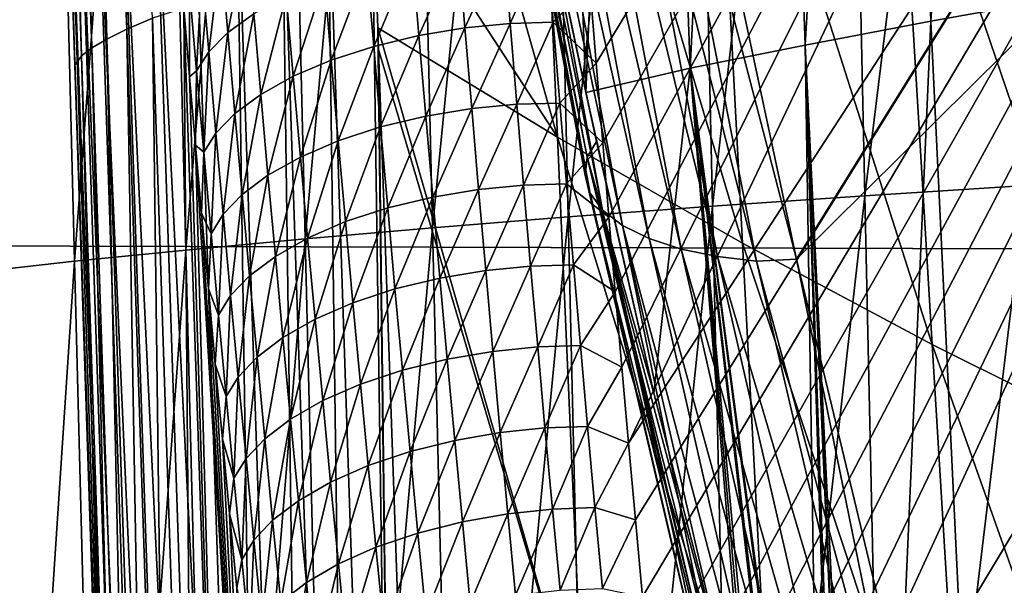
# Model space of a CAD drawing. Header units: metres. Extents: x -104 to 104, y -68 to 90.
# Tile 228 of 656: x -20.74 to -17.51, y 14.58 to 16.44. Entities that reach past the tile are written whole.
import ezdxf

# ---------------------------------------------------------------- set-up
doc = ezdxf.new("R2010")
doc.units = ezdxf.units.M
doc.layers.add('solid_FIT-BATH-153_SW0002', color=7, linetype='CONTINUOUS')

msp = doc.modelspace()

# ---------------------------------------------------------------- linework, layer by layer
at = {"layer": 'solid_FIT-BATH-153_SW0002'}
for points in [[(-15.587584, 21.682785, 7.088831), (-18.867716, 16.553782, 3.151367), (-18.847134, 16.294962, 3.02014)], [(-15.587584, 21.682785, 7.088831), (-18.847134, 16.294962, 3.02014), (-18.825932, 16.034031, 2.887499)], [(-15.587584, 21.682785, 7.088831), (-18.825932, 16.034031, 2.887499), (-18.805653, 15.789856, 2.763077)], [(-15.587584, 21.682785, 7.088831), (-18.805653, 15.789856, 2.763077), (-18.784765, 15.543886, 2.637464)], [(-15.587584, 21.682785, 7.088831), (-18.784765, 15.543886, 2.637464), (-18.763248, 15.296117, 2.510659)], [(-15.587584, 21.682785, 7.088831), (-18.763248, 15.296117, 2.510659), (-18.741085, 15.046547, 2.382661)], [(-14.775213, 21.143587, 7.088831), (-15.587584, 21.682785, 7.088831), (-18.741085, 15.046547, 2.382661)], [(-14.775213, 21.143587, 7.088831), (-18.741085, 15.046547, 2.382661), (-18.718252, 14.795174, 2.253473)], [(-14.775213, 21.143587, 7.088831), (-18.718252, 14.795174, 2.253473), (-18.694733, 14.541995, 2.123092)], [(-14.775213, 21.143587, 7.088831), (-18.694733, 14.541995, 2.123092), (-18.670506, 14.287008, 1.99152)], [(-14.775213, 21.143587, 7.088831), (-18.670506, 14.287008, 1.99152), (-18.645554, 14.030213, 1.858756)], [(-14.775213, 21.143587, 7.088831), (-18.645554, 14.030213, 1.858756), (-18.619856, 13.771606, 1.7248)], [(-14.775213, 21.143587, 7.088831), (-18.619856, 13.771606, 1.7248), (-18.593393, 13.511189, 1.589653)], [(-14.775213, 21.143587, 7.088831), (-18.593393, 13.511189, 1.589653), (-18.566147, 13.248958, 1.453314)], [(-14.775213, 21.143587, 7.088831), (-18.566147, 13.248958, 1.453314), (-18.538095, 12.984913, 1.315783)], [(-13.94421, 20.633572, 7.088831), (-14.775213, 21.143587, 7.088831), (-18.538095, 12.984913, 1.315783)], [(-17.444782, 20.894131, -7.119361), (-17.898211, 20.801992, -6.241972), (-17.746975, 16.433666, -5.790374)], [(-17.444782, 20.894131, -7.119361), (-17.746975, 16.433666, -5.790374), (-17.298746, 16.514719, -6.618311)], [(-17.898211, 20.801992, -6.241972), (-18.315536, 20.712328, -5.299208), (-18.160223, 16.354773, -4.899417)], [(-17.898211, 20.801992, -6.241972), (-18.160223, 16.354773, -4.899417), (-17.746975, 16.433666, -5.790374)], [(-18.315536, 20.712328, -5.299208), (-18.69656, 20.625654, -4.292281), (-18.538345, 16.278559, -3.946167)], [(-18.315536, 20.712328, -5.299208), (-18.538345, 16.278559, -3.946167), (-18.160223, 16.354773, -4.899417)], [(-18.69656, 20.625654, -4.292281), (-19.041025, 20.542463, -3.22253), (-18.881348, 16.199211, -2.929549)], [(-18.69656, 20.625654, -4.292281), (-18.881348, 16.199211, -2.929549), (-18.538345, 16.278559, -3.946167)], [(-13.94421, 20.633572, 7.088831), (-18.538095, 12.984913, 1.315783), (-18.509224, 12.719052, 1.177061)], [(-13.94421, 20.633572, 7.088831), (-18.509224, 12.719052, 1.177061), (-18.479507, 12.451376, 1.037146)], [(-13.095622, 20.153385, 7.088831), (-13.94421, 20.633572, 7.088831), (-18.479507, 12.451376, 1.037146)], [(-20.500444, 20.560822, 6.125966), (-20.562387, 20.538471, 7.244522), (-20.38954, 16.407185, 6.567752)], [(-20.500444, 20.560822, 6.125966), (-20.38954, 16.407185, 6.567752), (-20.305767, 16.442934, 5.310072)], [(-20.562387, 20.538471, 7.244522), (-20.611961, 20.507406, 8.399673), (-20.455162, 16.374813, 7.866744)], [(-20.562387, 20.538471, 7.244522), (-20.455162, 16.374813, 7.866744), (-20.38954, 16.407185, 6.567752)], [(-19.041025, 20.542463, -3.22253), (-18.938536, 16.468649, -2.795499), (-18.881348, 16.199211, -2.929549)], [(-20.611961, 20.507406, 8.399673), (-20.650314, 20.478767, 9.586574), (-20.504465, 16.345642, 9.20865)], [(-20.611961, 20.507406, 8.399673), (-20.504465, 16.345642, 9.20865), (-20.455162, 16.374813, 7.866744)], [(-20.650314, 20.478767, 9.586574), (-20.678596, 20.452442, 10.806273), (-20.539278, 16.319496, 10.595074)], [(-20.678596, 20.452442, 10.806273), (-20.561214, 16.288784, 12.029796), (-20.539278, 16.319496, 10.595074)], [(-20.574217, 16.680752, 12.034065), (-20.561214, 16.288784, 12.029796), (-20.678596, 20.452442, 10.806273)], [(-20.650314, 20.478767, 9.586574), (-20.539278, 16.319496, 10.595074), (-20.504465, 16.345642, 9.20865)], [(-15.547682, 20.242336, 16.078049), (-22.639008, 18.122063, 16.062637), (-22.55687, 15.699444, 16.038012)], [(-15.547682, 20.242336, 16.078049), (-22.55687, 15.699444, 16.038012), (-15.038146, 15.678449, 16.034233)], [(-13.095622, 20.153385, 7.088831), (-18.479507, 12.451376, 1.037146), (-17.423281, 11.861242, 1.037146)], [(-17.512383, 19.545477, -11.724719), (-16.953062, 19.581984, -12.250535), (-17.435785, 15.89292, -11.166572)], [(-18.043583, 19.507542, -11.16701), (-17.512383, 19.545477, -11.724719), (-17.964556, 15.859835, -10.624872)], [(-17.512383, 19.545477, -11.724719), (-17.435785, 15.89292, -11.166572), (-17.964556, 15.859835, -10.624872)], [(-18.546888, 19.468353, -10.578067), (-18.043583, 19.507542, -11.16701), (-18.465536, 15.825682, -10.052615)], [(-18.043583, 19.507542, -11.16701), (-17.964556, 15.859835, -10.624872), (-18.465536, 15.825682, -10.052615)], [(-19.022522, 19.428083, -9.958546), (-18.546888, 19.468353, -10.578067), (-18.938953, 15.790615, -9.450414)], [(-18.546888, 19.468353, -10.578067), (-18.465536, 15.825682, -10.052615), (-18.938953, 15.790615, -9.450414)], [(-19.470711, 19.386904, -9.309106), (-19.022522, 19.428083, -9.958546), (-19.385033, 15.754787, -8.81888)], [(-19.022522, 19.428083, -9.958546), (-18.938953, 15.790615, -9.450414), (-19.385033, 15.754787, -8.81888)], [(-19.891676, 19.344986, -8.630404), (-19.470711, 19.386904, -9.309106), (-19.804001, 15.718354, -8.158627)], [(-19.470711, 19.386904, -9.309106), (-19.385033, 15.754787, -8.81888), (-19.804001, 15.718354, -8.158627)], [(-18.188795, 15.6512, -1.85963), (-18.367567, 16.488413, -1.467873), (-15.876669, 19.373611, 0.975642)], [(-18.188795, 15.6512, -1.85963), (-15.876669, 19.373611, 0.975642), (-14.983425, 18.82637, 0.975642)], [(-20.285646, 19.302504, -7.923097), (-19.891676, 19.344986, -8.630404), (-20.196083, 15.681469, -7.470267)], [(-19.891676, 19.344986, -8.630404), (-19.804001, 15.718354, -8.158627), (-20.196083, 15.681469, -7.470267)], [(-20.652905, 19.25963, -7.187852), (-20.285646, 19.302504, -7.923097), (-20.561554, 15.644286, -6.754419)], [(-20.285646, 19.302504, -7.923097), (-20.196083, 15.681469, -7.470267), (-20.561554, 15.644286, -6.754419)], [(-20.994072, 19.216539, -6.425381), (-20.652905, 19.25963, -7.187852), (-20.90102, 15.606962, -6.011748)], [(-20.652905, 19.25963, -7.187852), (-20.561554, 15.644286, -6.754419), (-20.90102, 15.606962, -6.011748)], [(-17.698967, 13.613596, -2.823331), (-18.188795, 15.6512, -1.85963), (-14.983425, 18.82637, 0.975642)], [(-17.698967, 13.613596, -2.823331), (-14.983425, 18.82637, 0.975642), (-14.071342, 18.311142, 0.975642)], [(-18.974001, 16.051764, 13.041222), (-19.634663, 18.395481, 13.064738), (-19.06361, 18.048813, 13.061335)], [(-18.974001, 16.051764, 13.041222), (-19.585253, 16.991005, 13.05107), (-19.634663, 18.395481, 13.064738)], [(-17.681992, 13.551112, -2.852879), (-17.698967, 13.613596, -2.823331), (-14.071342, 18.311142, 0.975642)], [(-17.664783, 13.488187, -2.882639), (-17.681992, 13.551112, -2.852879), (-14.071342, 18.311142, 0.975642)], [(-17.664783, 13.488187, -2.882639), (-14.071342, 18.311142, 0.975642), (-13.141564, 17.828575, 0.975642)], [(-19.275105, 17.989847, -1.73737), (-18.877157, 15.986438, -2.88112), (-19.273735, 18.042322, -1.869941)], [(-19.273735, 18.042322, -1.869941), (-18.846283, 16.03763, -3.010144), (-18.881348, 16.199211, -2.929549)], [(-19.273735, 18.042322, -1.869941), (-18.877157, 15.986438, -2.88112), (-18.846283, 16.03763, -3.010144)], [(-19.273735, 18.042322, -1.869941), (-18.881348, 16.199211, -2.929549), (-18.938536, 16.468649, -2.795499)], [(-18.366299, 15.704064, 13.037249), (-19.06361, 18.048813, 13.061335), (-18.469103, 17.647768, 13.057258)], [(-18.366299, 15.704064, 13.037249), (-18.974001, 16.051764, 13.041222), (-19.06361, 18.048813, 13.061335)], [(-19.275105, 17.989847, -1.73737), (-18.867073, 15.868489, -2.604134), (-18.883663, 15.927141, -2.745268)], [(-19.25503, 17.937141, -1.601392), (-18.867073, 15.868489, -2.604134), (-19.275105, 17.989847, -1.73737)], [(-19.275105, 17.989847, -1.73737), (-18.883663, 15.927141, -2.745268), (-18.877157, 15.986438, -2.88112)], [(-19.25503, 17.937141, -1.601392), (-18.826067, 15.812695, -2.462408), (-18.867073, 15.868489, -2.604134)], [(-19.212523, 17.885935, -1.466265), (-18.826067, 15.812695, -2.462408), (-19.25503, 17.937141, -1.601392)], [(-19.212523, 17.885935, -1.466265), (-18.761156, 15.762156, -2.325752), (-18.826067, 15.812695, -2.462408)], [(-19.148176, 17.838158, -1.336949), (-18.761156, 15.762156, -2.325752), (-19.212523, 17.885935, -1.466265)], [(-19.148176, 17.838158, -1.336949), (-18.673653, 15.719044, -2.199535), (-18.761156, 15.762156, -2.325752)], [(-19.063253, 17.795591, -1.218124), (-18.673653, 15.719044, -2.199535), (-19.148176, 17.838158, -1.336949)], [(-15.624002, 12.404333, -2.882639), (-17.664783, 13.488187, -2.882639), (-13.141564, 17.828575, 0.975642)], [(-19.063253, 17.795591, -1.218124), (-18.567739, 15.684587, -2.087801), (-18.673653, 15.719044, -2.199535)], [(-18.961405, 17.759417, -1.113258), (-18.567739, 15.684587, -2.087801), (-19.063253, 17.795591, -1.218124)], [(-18.961405, 17.759417, -1.113258), (-18.44833, 15.659739, -1.994179), (-18.567739, 15.684587, -2.087801)], [(-18.846884, 17.730635, -1.025442), (-18.44833, 15.659739, -1.994179), (-18.961405, 17.759417, -1.113258)], [(-18.846884, 17.730635, -1.025442), (-18.320498, 15.644611, -1.9204), (-18.44833, 15.659739, -1.994179)], [(-18.72414, 17.7096, -0.956161), (-18.320498, 15.644611, -1.9204), (-18.846884, 17.730635, -1.025442)], [(-18.72414, 17.7096, -0.956161), (-18.367567, 16.488413, -1.467873), (-18.188795, 15.6512, -1.85963)], [(-18.72414, 17.7096, -0.956161), (-18.188795, 15.6512, -1.85963), (-18.320498, 15.644611, -1.9204)], [(-17.74296, 15.371315, 13.033305), (-18.469103, 17.647768, 13.057258), (-17.85688, 17.26297, 13.053186)], [(-17.74296, 15.371315, 13.033305), (-18.366299, 15.704064, 13.037249), (-18.469103, 17.647768, 13.057258)], [(-17.105141, 15.053326, 13.029402), (-17.85688, 17.26297, 13.053186), (-17.22821, 16.894314, 13.049133)], [(-17.105141, 15.053326, 13.029402), (-17.74296, 15.371315, 13.033305), (-17.85688, 17.26297, 13.053186)], [(-20.575834, 16.993862, 12.183574), (-20.32519, 9.494848, 12.094956), (-20.584486, 16.990541, 12.037413)], [(-20.574217, 16.680752, 12.034065), (-20.584486, 16.990541, 12.037413), (-20.32519, 9.494848, 12.094956)], [(-20.575834, 16.993862, 12.183574), (-20.293209, 9.493887, 12.245358), (-20.32519, 9.494848, 12.094956)], [(-20.543894, 16.993261, 12.334049), (-20.293209, 9.493887, 12.245358), (-20.575834, 16.993862, 12.183574)], [(-20.486359, 16.993565, 12.483325), (-20.23563, 9.493793, 12.394542), (-20.543894, 16.993261, 12.334049)], [(-20.543894, 16.993261, 12.334049), (-20.23563, 9.493793, 12.394542), (-20.293209, 9.493887, 12.245358)], [(-20.4032, 16.994837, 12.625365), (-20.152426, 9.494652, 12.536481), (-20.486359, 16.993565, 12.483325)], [(-20.486359, 16.993565, 12.483325), (-20.152426, 9.494652, 12.536481), (-20.23563, 9.493793, 12.394542)], [(-20.296743, 16.997074, 12.753522), (-20.045931, 9.496472, 12.664544), (-20.4032, 16.994837, 12.625365)], [(-20.4032, 16.994837, 12.625365), (-20.045931, 9.496472, 12.664544), (-20.152426, 9.494652, 12.536481)], [(-20.17013, 17.000233, 12.861816), (-19.919287, 9.499231, 12.772763), (-20.296743, 16.997074, 12.753522)], [(-20.296743, 16.997074, 12.753522), (-19.919287, 9.499231, 12.772763), (-20.045931, 9.496472, 12.664544)], [(-20.029293, 17.004145, 12.947009), (-19.919287, 9.499231, 12.772763), (-20.17013, 17.000233, 12.861816)], [(-19.880835, 17.008606, 13.006645), (-19.778429, 9.502775, 12.857907), (-20.029293, 17.004145, 12.947009)], [(-20.029293, 17.004145, 12.947009), (-19.778429, 9.502775, 12.857907), (-19.919287, 9.499231, 12.772763)], [(-19.730785, 17.013411, 13.040672), (-19.629957, 9.506917, 12.917526), (-19.880835, 17.008606, 13.006645)], [(-19.880835, 17.008606, 13.006645), (-19.629957, 9.506917, 12.917526), (-19.778429, 9.502775, 12.857907)], [(-19.730785, 17.013411, 13.040672), (-19.585253, 16.991005, 13.05107), (-19.479904, 9.511457, 12.951573)], [(-19.730785, 17.013411, 13.040672), (-19.479904, 9.511457, 12.951573), (-19.629957, 9.506917, 12.917526)], [(-18.974001, 16.051764, 13.041222), (-19.56469, 16.411324, 13.045181), (-19.585253, 16.991005, 13.05107)], [(-19.479904, 9.511457, 12.951573), (-19.585253, 16.991005, 13.05107), (-19.56469, 16.411324, 13.045181)], [(-19.995064, 16.722349, 3.622896), (-20.080889, 16.660872, 3.737585), (-20.058237, 16.395735, 3.602603)], [(-19.972633, 16.458078, 3.488744), (-19.995064, 16.722349, 3.622896), (-20.058237, 16.395735, 3.602603)], [(-20.561214, 16.288784, 12.029796), (-20.574217, 16.680752, 12.034065), (-20.32519, 9.494848, 12.094956)], [(-19.299952, 16.675512, 3.168815), (-19.451698, 16.650143, 3.190634), (-19.429871, 16.385967, 3.057202)], [(-19.278427, 16.411047, 3.035261), (-19.299952, 16.675512, 3.168815), (-19.429871, 16.385967, 3.057202)], [(-19.151262, 16.690405, 3.168771), (-19.299952, 16.675512, 3.168815), (-19.278427, 16.411047, 3.035261)], [(-19.129992, 16.425453, 3.034898), (-19.151262, 16.690405, 3.168771), (-19.278427, 16.411047, 3.035261)], [(-19.129992, 16.425453, 3.034898), (-19.009626, 16.695753, 3.1877), (-19.151262, 16.690405, 3.168771)], [(-19.129992, 16.425453, 3.034898), (-18.98855, 16.430153, 3.053346), (-19.009626, 16.695753, 3.1877)], [(-19.009626, 16.695753, 3.1877), (-18.98855, 16.430153, 3.053346), (-18.867716, 16.553782, 3.151367)], [(-20.080889, 16.660872, 3.737585), (-20.143242, 16.598661, 3.858781), (-20.120432, 16.332479, 3.722905)], [(-20.058237, 16.395735, 3.602603), (-20.080889, 16.660872, 3.737585), (-20.120432, 16.332479, 3.722905)], [(-19.451698, 16.650143, 3.190634), (-19.600679, 16.614727, 3.234513), (-19.578518, 16.350637, 3.100998)], [(-19.429871, 16.385967, 3.057202), (-19.451698, 16.650143, 3.190634), (-19.578518, 16.350637, 3.100998)], [(-19.600679, 16.614727, 3.234513), (-19.740608, 16.569998, 3.300094), (-19.718117, 16.30578, 3.166292)], [(-19.578518, 16.350637, 3.100998), (-19.600679, 16.614727, 3.234513), (-19.718117, 16.30578, 3.166292)], [(-20.143242, 16.598661, 3.858781), (-20.183392, 16.537588, 3.98214), (-20.160477, 16.270241, 3.845349)], [(-20.120432, 16.332479, 3.722905), (-20.143242, 16.598661, 3.858781), (-20.160477, 16.270241, 3.845349)], [(-19.740608, 16.569998, 3.300094), (-19.865767, 16.517031, 3.386249), (-19.84297, 16.252466, 3.251961)], [(-19.718117, 16.30578, 3.166292), (-19.740608, 16.569998, 3.300094), (-19.84297, 16.252466, 3.251961)], [(-20.183392, 16.537588, 3.98214), (-20.202604, 16.476013, 4.100037), (-20.183395, 16.251055, 3.984631)], [(-20.160477, 16.270241, 3.845349), (-20.183392, 16.537588, 3.98214), (-20.183395, 16.251055, 3.984631)], [(-18.98855, 16.430153, 3.053346), (-18.847134, 16.294962, 3.02014), (-18.867716, 16.553782, 3.151367)], [(-19.865767, 16.517031, 3.386249), (-19.972633, 16.458078, 3.488744), (-19.949575, 16.192978, 3.353818)], [(-19.84297, 16.252466, 3.251961), (-19.865767, 16.517031, 3.386249), (-19.949575, 16.192978, 3.353818)], [(-17.298746, 16.514719, -6.618311), (-17.746975, 16.433666, -5.790374), (-17.53607, 12.017162, -5.448669)], [(-17.298746, 16.514719, -6.618311), (-17.53607, 12.017162, -5.448669), (-17.091412, 12.084027, -6.218562)], [(-20.202604, 16.476013, 4.100037), (-20.305767, 16.442934, 5.310072), (-20.167318, 12.260099, 5.386538)], [(-20.202604, 16.476013, 4.100037), (-20.167318, 12.260099, 5.386538), (-20.062536, 12.290981, 4.196505)], [(-20.183395, 16.251055, 3.984631), (-20.202604, 16.476013, 4.100037), (-20.062536, 12.290981, 4.196505)], [(-20.305767, 16.442934, 5.310072), (-20.38954, 16.407185, 6.567752), (-20.251852, 12.232472, 6.617083)], [(-20.305767, 16.442934, 5.310072), (-20.251852, 12.232472, 6.617083), (-20.167318, 12.260099, 5.386538)], [(-19.972633, 16.458078, 3.488744), (-20.058237, 16.395735, 3.602603), (-20.034975, 16.12994, 3.466938)], [(-19.949575, 16.192978, 3.353818), (-19.972633, 16.458078, 3.488744), (-20.034975, 16.12994, 3.466938)], [(-20.38954, 16.407185, 6.567752), (-20.455162, 16.374813, 7.866744), (-20.317856, 12.20797, 7.889189)], [(-20.38954, 16.407185, 6.567752), (-20.317856, 12.20797, 7.889189), (-20.251852, 12.232472, 6.617083)], [(-18.886305, 14.05762, 13.019373), (-19.56469, 16.411324, 13.045181), (-18.974001, 16.051764, 13.041222)], [(-18.886305, 14.05762, 13.019373), (-19.562187, 16.340847, 13.044456), (-19.56469, 16.411324, 13.045181)], [(-19.479904, 9.511457, 12.951573), (-19.56469, 16.411324, 13.045181), (-19.562187, 16.340847, 13.044456)], [(-19.278427, 16.411047, 3.035261), (-19.429871, 16.385967, 3.057202), (-19.407438, 16.12108, 2.923005)], [(-19.256317, 16.146042, 2.90103), (-19.278427, 16.411047, 3.035261), (-19.407438, 16.12108, 2.923005)], [(-19.129992, 16.425453, 3.034898), (-19.278427, 16.411047, 3.035261), (-19.256317, 16.146042, 2.90103)], [(-19.108164, 16.160189, 2.900463), (-19.129992, 16.425453, 3.034898), (-19.256317, 16.146042, 2.90103)], [(-19.108164, 16.160189, 2.900463), (-18.98855, 16.430153, 3.053346), (-19.129992, 16.425453, 3.034898)], [(-19.108164, 16.160189, 2.900463), (-18.966949, 16.164495, 2.918566), (-18.98855, 16.430153, 3.053346)], [(-18.98855, 16.430153, 3.053346), (-18.966949, 16.164495, 2.918566), (-18.847134, 16.294962, 3.02014)], [(-17.746975, 16.433666, -5.790374), (-18.160223, 16.354773, -4.899417), (-17.944967, 11.950017, -4.62336)], [(-17.746975, 16.433666, -5.790374), (-17.944967, 11.950017, -4.62336), (-17.53607, 12.017162, -5.448669)], [(-20.455162, 16.374813, 7.866744), (-20.504465, 16.345642, 9.20865), (-20.367176, 12.186418, 9.204391)], [(-20.455162, 16.374813, 7.866744), (-20.367176, 12.186418, 9.204391), (-20.317856, 12.20797, 7.889189)], [(-20.058237, 16.395735, 3.602603), (-20.120432, 16.332479, 3.722905), (-20.097034, 16.065876, 3.586458)], [(-20.034975, 16.12994, 3.466938), (-20.058237, 16.395735, 3.602603), (-20.097034, 16.065876, 3.586458)], [(-19.429871, 16.385967, 3.057202), (-19.578518, 16.350637, 3.100998), (-19.555746, 16.085718, 2.966665)], [(-19.407438, 16.12108, 2.923005), (-19.429871, 16.385967, 3.057202), (-19.555746, 16.085718, 2.966665)], [(-20.504465, 16.345642, 9.20865), (-20.539278, 16.319496, 10.595074), (-20.401665, 12.167647, 10.564222)], [(-20.504465, 16.345642, 9.20865), (-20.401665, 12.167647, 10.564222), (-20.367176, 12.186418, 9.204391)], [(-19.578518, 16.350637, 3.100998), (-19.718117, 16.30578, 3.166292), (-19.695011, 16.040686, 3.031655)], [(-19.555746, 16.085718, 2.966665), (-19.578518, 16.350637, 3.100998), (-19.695011, 16.040686, 3.031655)], [(-18.160223, 16.354773, -4.899417), (-18.538345, 16.278559, -3.946167), (-18.107504, 13.015905, -4.44497)], [(-18.160223, 16.354773, -4.899417), (-17.973377, 12.206802, -4.605542), (-17.944967, 11.950017, -4.62336)], [(-18.160223, 16.354773, -4.899417), (-17.981161, 12.267148, -4.598865), (-17.973377, 12.206802, -4.605542)], [(-18.160223, 16.354773, -4.899417), (-18.031254, 12.602128, -4.54579), (-17.981161, 12.267148, -4.598865)], [(-18.160223, 16.354773, -4.899417), (-18.046663, 12.693127, -4.527039), (-18.031254, 12.602128, -4.54579)], [(-18.160223, 16.354773, -4.899417), (-18.107504, 13.015905, -4.44497), (-18.046663, 12.693127, -4.527039)], [(-20.539278, 16.319496, 10.595074), (-20.561214, 16.288784, 12.029796), (-20.4217, 12.103377, 11.982196)], [(-20.539278, 16.319496, 10.595074), (-20.4217, 12.103377, 11.982196), (-20.401665, 12.167647, 10.564222)], [(-20.120432, 16.332479, 3.722905), (-20.160477, 16.270241, 3.845349), (-20.137003, 16.00275, 3.708113)], [(-20.097034, 16.065876, 3.586458), (-20.120432, 16.332479, 3.722905), (-20.137003, 16.00275, 3.708113)], [(-18.886305, 14.05762, 13.019373), (-19.491688, 14.291975, 13.022383), (-19.562187, 16.340847, 13.044456)], [(-19.479904, 9.511457, 12.951573), (-19.562187, 16.340847, 13.044456), (-19.491688, 14.291975, 13.022383)], [(-20.561214, 16.288784, 12.029796), (-20.333649, 9.486523, 11.948609), (-20.4217, 12.103377, 11.982196)], [(-20.32519, 9.494848, 12.094956), (-20.333649, 9.486523, 11.948609), (-20.561214, 16.288784, 12.029796)], [(-19.718117, 16.30578, 3.166292), (-19.84297, 16.252466, 3.251961), (-19.819567, 15.987048, 3.116861)], [(-19.695011, 16.040686, 3.031655), (-19.718117, 16.30578, 3.166292), (-19.819567, 15.987048, 3.116861)], [(-18.966949, 16.164495, 2.918566), (-18.825932, 16.034031, 2.887499), (-18.847134, 16.294962, 3.02014)], [(-18.538345, 16.278559, -3.946167), (-18.881348, 16.199211, -2.929549), (-18.65729, 15.211077, -3.424897)], [(-18.538345, 16.278559, -3.946167), (-18.65729, 15.211077, -3.424897), (-18.353693, 14.022278, -4.02911)], [(-18.538345, 16.278559, -3.946167), (-18.126644, 13.107842, -4.416891), (-18.107504, 13.015905, -4.44497)], [(-18.538345, 16.278559, -3.946167), (-18.203735, 13.447043, -4.295354), (-18.126644, 13.107842, -4.416891)], [(-18.538345, 16.278559, -3.946167), (-18.218544, 13.507978, -4.270693), (-18.203735, 13.447043, -4.295354)], [(-18.538345, 16.278559, -3.946167), (-18.318714, 13.895349, -4.094358), (-18.218544, 13.507978, -4.270693)], [(-18.538345, 16.278559, -3.946167), (-18.336412, 13.959341, -4.061453), (-18.318714, 13.895349, -4.094358)], [(-18.538345, 16.278559, -3.946167), (-18.353693, 14.022278, -4.02911), (-18.336412, 13.959341, -4.061453)], [(-20.160477, 16.270241, 3.845349), (-20.183395, 16.251055, 3.984631), (-20.163883, 16.026506, 3.869174)], [(-20.163883, 16.026506, 3.869174), (-20.183395, 16.251055, 3.984631), (-20.062536, 12.290981, 4.196505)], [(-20.137003, 16.00275, 3.708113), (-20.160477, 16.270241, 3.845349), (-20.163883, 16.026506, 3.869174)], [(-19.84297, 16.252466, 3.251961), (-19.949575, 16.192978, 3.353818), (-19.925924, 15.927119, 3.218135)], [(-19.819567, 15.987048, 3.116861), (-19.84297, 16.252466, 3.251961), (-19.925924, 15.927119, 3.218135)], [(-19.949575, 16.192978, 3.353818), (-20.034975, 16.12994, 3.466938), (-20.011135, 15.863551, 3.330603)], [(-19.925924, 15.927119, 3.218135), (-19.949575, 16.192978, 3.353818), (-20.011135, 15.863551, 3.330603)], [(-18.881348, 16.199211, -2.929549), (-18.846283, 16.03763, -3.010144), (-18.65729, 15.211077, -3.424897)], [(-19.108164, 16.160189, 2.900463), (-19.256317, 16.146042, 2.90103), (-19.233644, 15.880562, 2.766161)], [(-19.085789, 15.894645, 2.765506), (-19.108164, 16.160189, 2.900463), (-19.233644, 15.880562, 2.766161)], [(-19.085789, 15.894645, 2.765506), (-18.966949, 16.164495, 2.918566), (-19.108164, 16.160189, 2.900463)], [(-19.085789, 15.894645, 2.765506), (-18.944832, 15.898791, 2.783395), (-18.966949, 16.164495, 2.918566)], [(-18.966949, 16.164495, 2.918566), (-18.944832, 15.898791, 2.783395), (-18.825932, 16.034031, 2.887499)], [(-20.034975, 16.12994, 3.466938), (-20.097034, 16.065876, 3.586458), (-20.073078, 15.798891, 3.449448)], [(-20.011135, 15.863551, 3.330603), (-20.034975, 16.12994, 3.466938), (-20.073078, 15.798891, 3.449448)], [(-19.407438, 16.12108, 2.923005), (-19.555746, 16.085718, 2.966665), (-19.532393, 15.820057, 2.831549)], [(-19.38443, 15.855557, 2.788083), (-19.407438, 16.12108, 2.923005), (-19.532393, 15.820057, 2.831549)], [(-19.256317, 16.146042, 2.90103), (-19.407438, 16.12108, 2.923005), (-19.38443, 15.855557, 2.788083)], [(-19.233644, 15.880562, 2.766161), (-19.256317, 16.146042, 2.90103), (-19.38443, 15.855557, 2.788083)], [(-19.555746, 16.085718, 2.966665), (-19.695011, 16.040686, 3.031655), (-19.671329, 15.774802, 2.896213)], [(-19.532393, 15.820057, 2.831549), (-19.555746, 16.085718, 2.966665), (-19.671329, 15.774802, 2.896213)], [(-20.097034, 16.065876, 3.586458), (-20.137003, 16.00275, 3.708113), (-20.112993, 15.735137, 3.570435)], [(-20.073078, 15.798891, 3.449448), (-20.097034, 16.065876, 3.586458), (-20.112993, 15.735137, 3.570435)], [(-18.264042, 13.764916, 13.015598), (-18.974001, 16.051764, 13.041222), (-18.366299, 15.704064, 13.037249)], [(-18.264042, 13.764916, 13.015598), (-18.886305, 14.05762, 13.019373), (-18.974001, 16.051764, 13.041222)], [(-20.163883, 16.026506, 3.869174), (-20.062536, 12.290981, 4.196505), (-19.936203, 12.32512, 3.047449)], [(-20.144056, 15.802281, 3.753656), (-20.163883, 16.026506, 3.869174), (-19.936203, 12.32512, 3.047449)], [(-20.137003, 16.00275, 3.708113), (-20.163883, 16.026506, 3.869174), (-20.144056, 15.802281, 3.753656)], [(-19.695011, 16.040686, 3.031655), (-19.819567, 15.987048, 3.116861), (-19.795593, 15.720865, 2.980971)], [(-19.671329, 15.774802, 2.896213), (-19.695011, 16.040686, 3.031655), (-19.795593, 15.720865, 2.980971)], [(-18.944832, 15.898791, 2.783395), (-18.805653, 15.789856, 2.763077), (-18.825932, 16.034031, 2.887499)], [(-18.877157, 15.986438, -2.88112), (-18.65729, 15.211077, -3.424897), (-18.846283, 16.03763, -3.010144)], [(-20.112993, 15.735137, 3.570435), (-20.137003, 16.00275, 3.708113), (-20.144056, 15.802281, 3.753656)], [(-19.819567, 15.987048, 3.116861), (-19.925924, 15.927119, 3.218135), (-19.901712, 15.660583, 3.081715)], [(-19.795593, 15.720865, 2.980971), (-19.819567, 15.987048, 3.116861), (-19.901712, 15.660583, 3.081715)], [(-18.877157, 15.986438, -2.88112), (-18.883663, 15.927141, -2.745268), (-18.391216, 13.949759, -3.894505)], [(-18.877157, 15.986438, -2.88112), (-18.353693, 14.022278, -4.02911), (-18.65729, 15.211077, -3.424897)], [(-18.877157, 15.986438, -2.88112), (-18.376368, 13.985924, -3.96363), (-18.353693, 14.022278, -4.02911)], [(-18.877157, 15.986438, -2.88112), (-18.391216, 13.949759, -3.894505), (-18.376368, 13.985924, -3.96363)], [(-19.925924, 15.927119, 3.218135), (-20.011135, 15.863551, 3.330603), (-19.986752, 15.596628, 3.19361)], [(-19.901712, 15.660583, 3.081715), (-19.925924, 15.927119, 3.218135), (-19.986752, 15.596628, 3.19361)], [(-18.883663, 15.927141, -2.745268), (-18.402691, 13.879193, -3.750736), (-18.391216, 13.949759, -3.894505)], [(-18.883663, 15.927141, -2.745268), (-18.867073, 15.868489, -2.604134), (-18.402691, 13.879193, -3.750736)], [(-19.085789, 15.894645, 2.765506), (-19.233644, 15.880562, 2.766161), (-19.210424, 15.614664, 2.630695)], [(-19.062885, 15.628862, 2.630064), (-19.085789, 15.894645, 2.765506), (-19.210424, 15.614664, 2.630695)], [(-19.062885, 15.628862, 2.630064), (-18.944832, 15.898791, 2.783395), (-19.085789, 15.894645, 2.765506)], [(-19.062885, 15.628862, 2.630064), (-18.922205, 15.633051, 2.647871), (-18.944832, 15.898791, 2.783395)], [(-18.944832, 15.898791, 2.783395), (-18.922205, 15.633051, 2.647871), (-18.805653, 15.789856, 2.763077)], [(-17.964556, 15.859835, -10.624872), (-17.435785, 15.89292, -11.166572), (-17.883064, 12.168315, -10.0975)], [(-17.435785, 15.89292, -11.166572), (-17.356787, 12.195347, -10.624393), (-17.883064, 12.168315, -10.0975)], [(-20.011135, 15.863551, 3.330603), (-20.073078, 15.798891, 3.449448), (-20.048595, 15.531568, 3.311882)], [(-19.986752, 15.596628, 3.19361), (-20.011135, 15.863551, 3.330603), (-20.048595, 15.531568, 3.311882)], [(-19.233644, 15.880562, 2.766161), (-19.38443, 15.855557, 2.788083), (-19.36087, 15.589477, 2.652473)], [(-19.210424, 15.614664, 2.630695), (-19.233644, 15.880562, 2.766161), (-19.36087, 15.589477, 2.652473)], [(-18.867073, 15.868489, -2.604134), (-18.388481, 13.81339, -3.603955), (-18.402691, 13.879193, -3.750736)], [(-18.867073, 15.868489, -2.604134), (-18.826067, 15.812695, -2.462408), (-18.388481, 13.81339, -3.603955)], [(-18.465536, 15.825682, -10.052615), (-17.964556, 15.859835, -10.624872), (-18.381662, 12.14045, -9.540689)], [(-17.964556, 15.859835, -10.624872), (-17.883064, 12.168315, -10.0975), (-18.381662, 12.14045, -9.540689)], [(-19.38443, 15.855557, 2.788083), (-19.532393, 15.820057, 2.831549), (-19.508488, 15.553743, 2.695684)], [(-19.36087, 15.589477, 2.652473), (-19.38443, 15.855557, 2.788083), (-19.508488, 15.553743, 2.695684)], [(-18.938953, 15.790615, -9.450414), (-18.465536, 15.825682, -10.052615), (-18.85281, 12.111882, -8.954538)], [(-18.465536, 15.825682, -10.052615), (-18.381662, 12.14045, -9.540689), (-18.85281, 12.111882, -8.954538)], [(-20.121695, 15.5541, 3.625494), (-20.144056, 15.802281, 3.753656), (-19.936203, 12.32512, 3.047449)], [(-20.112993, 15.735137, 3.570435), (-20.144056, 15.802281, 3.753656), (-20.121695, 15.5541, 3.625494)], [(-20.073078, 15.798891, 3.449448), (-20.112993, 15.735137, 3.570435), (-20.08847, 15.467422, 3.432321)], [(-20.048595, 15.531568, 3.311882), (-20.073078, 15.798891, 3.449448), (-20.08847, 15.467422, 3.432321)], [(-19.532393, 15.820057, 2.831549), (-19.671329, 15.774802, 2.896213), (-19.647102, 15.508224, 2.759996)], [(-19.508488, 15.553743, 2.695684), (-19.532393, 15.820057, 2.831549), (-19.647102, 15.508224, 2.759996)], [(-18.826067, 15.812695, -2.462408), (-18.34989, 13.755011, -3.460403), (-18.388481, 13.81339, -3.603955)], [(-18.826067, 15.812695, -2.462408), (-18.761156, 15.762156, -2.325752), (-18.34989, 13.755011, -3.460403)], [(-19.671329, 15.774802, 2.896213), (-19.795593, 15.720865, 2.980971), (-19.771086, 15.454006, 2.844319)], [(-19.647102, 15.508224, 2.759996), (-19.671329, 15.774802, 2.896213), (-19.771086, 15.454006, 2.844319)], [(-19.385033, 15.754787, -8.81888), (-18.938953, 15.790615, -9.450414), (-19.296732, 12.082745, -8.339621)], [(-18.938953, 15.790615, -9.450414), (-18.85281, 12.111882, -8.954538), (-19.296732, 12.082745, -8.339621)], [(-18.922205, 15.633051, 2.647871), (-18.784765, 15.543886, 2.637464), (-18.805653, 15.789856, 2.763077)], [(-18.761156, 15.762156, -2.325752), (-18.20496, 13.664661, -3.194271), (-18.288548, 13.70507, -3.323004)], [(-18.761156, 15.762156, -2.325752), (-18.673653, 15.719044, -2.199535), (-18.20496, 13.664661, -3.194271)], [(-18.761156, 15.762156, -2.325752), (-18.288548, 13.70507, -3.323004), (-18.34989, 13.755011, -3.460403)], [(-20.08847, 15.467422, 3.432321), (-20.112993, 15.735137, 3.570435), (-20.121695, 15.5541, 3.625494)], [(-19.804001, 15.718354, -8.158627), (-19.385033, 15.754787, -8.81888), (-19.713661, 12.053167, -7.69651)], [(-19.385033, 15.754787, -8.81888), (-19.296732, 12.082745, -8.339621), (-19.713661, 12.053167, -7.69651)], [(-22.405212, 11.244178, 15.985926), (-15.038146, 15.678449, 16.034233), (-22.55687, 15.699444, 16.038012)], [(-20.196083, 15.681469, -7.470267), (-19.804001, 15.718354, -8.158627), (-20.103821, 12.023282, -7.025783)], [(-19.804001, 15.718354, -8.158627), (-19.713661, 12.053167, -7.69651), (-20.103821, 12.023282, -7.025783)], [(-19.795593, 15.720865, 2.980971), (-19.901712, 15.660583, 3.081715), (-19.87698, 15.393445, 2.944576)], [(-19.771086, 15.454006, 2.844319), (-19.795593, 15.720865, 2.980971), (-19.87698, 15.393445, 2.944576)], [(-18.673653, 15.719044, -2.199535), (-18.100979, 13.634325, -3.07625), (-18.20496, 13.664661, -3.194271)], [(-18.673653, 15.719044, -2.199535), (-18.567739, 15.684587, -2.087801), (-18.100979, 13.634325, -3.07625)], [(-17.62858, 13.485534, 13.011877), (-18.366299, 15.704064, 13.037249), (-17.74296, 15.371315, 13.033305)], [(-17.62858, 13.485534, 13.011877), (-18.264042, 13.764916, 13.015598), (-18.366299, 15.704064, 13.037249)], [(-14.936919, 11.234045, 15.983197), (-15.038146, 15.678449, 16.034233), (-22.405212, 11.244178, 15.985926)], [(-20.561554, 15.644286, -6.754419), (-20.196083, 15.681469, -7.470267), (-20.467482, 11.993221, -6.328019)], [(-20.196083, 15.681469, -7.470267), (-20.103821, 12.023282, -7.025783), (-20.467482, 11.993221, -6.328019)], [(-18.567739, 15.684587, -2.087801), (-17.978666, 13.615219, -2.972386), (-18.100979, 13.634325, -3.07625)], [(-18.567739, 15.684587, -2.087801), (-18.44833, 15.659739, -1.994179), (-17.978666, 13.615219, -2.972386)], [(-20.90102, 15.606962, -6.011748), (-20.561554, 15.644286, -6.754419), (-20.805229, 11.963117, -5.603843)], [(-20.561554, 15.644286, -6.754419), (-20.467482, 11.993221, -6.328019), (-20.805229, 11.963117, -5.603843)], [(-19.901712, 15.660583, 3.081715), (-19.986752, 15.596628, 3.19361), (-19.961857, 15.329233, 3.055972)], [(-19.87698, 15.393445, 2.944576), (-19.901712, 15.660583, 3.081715), (-19.961857, 15.329233, 3.055972)], [(-19.039461, 15.362875, 2.494177), (-18.922205, 15.633051, 2.647871), (-19.062885, 15.628862, 2.630064)], [(-19.039461, 15.362875, 2.494177), (-18.899078, 15.367284, 2.512027), (-18.922205, 15.633051, 2.647871)], [(-18.922205, 15.633051, 2.647871), (-18.899078, 15.367284, 2.512027), (-18.784765, 15.543886, 2.637464)], [(-18.44833, 15.659739, -1.994179), (-17.842726, 13.608417, -2.887322), (-17.978666, 13.615219, -2.972386)], [(-18.44833, 15.659739, -1.994179), (-18.320498, 15.644611, -1.9204), (-17.842726, 13.608417, -2.887322)], [(-18.320498, 15.644611, -1.9204), (-18.188795, 15.6512, -1.85963), (-17.771427, 13.609519, -2.852512)], [(-18.320498, 15.644611, -1.9204), (-17.771427, 13.609519, -2.852512), (-17.842726, 13.608417, -2.887322)], [(-17.771427, 13.609519, -2.852512), (-18.188795, 15.6512, -1.85963), (-17.698967, 13.613596, -2.823331)], [(-19.210424, 15.614664, 2.630695), (-19.36087, 15.589477, 2.652473), (-19.336781, 15.322909, 2.516216)], [(-19.186678, 15.348405, 2.494672), (-19.210424, 15.614664, 2.630695), (-19.336781, 15.322909, 2.516216)], [(-19.062885, 15.628862, 2.630064), (-19.210424, 15.614664, 2.630695), (-19.186678, 15.348405, 2.494672)], [(-19.039461, 15.362875, 2.494177), (-19.062885, 15.628862, 2.630064), (-19.186678, 15.348405, 2.494672)], [(-19.986752, 15.596628, 3.19361), (-20.048595, 15.531568, 3.311882), (-20.023611, 15.26395, 3.17377)], [(-19.961857, 15.329233, 3.055972), (-19.986752, 15.596628, 3.19361), (-20.023611, 15.26395, 3.17377)], [(-19.36087, 15.589477, 2.652473), (-19.508488, 15.553743, 2.695684), (-19.484058, 15.286858, 2.559111)], [(-19.336781, 15.322909, 2.516216), (-19.36087, 15.589477, 2.652473), (-19.484058, 15.286858, 2.559111)], [(-20.098959, 15.306817, 3.497431), (-20.121695, 15.5541, 3.625494), (-19.936203, 12.32512, 3.047449)], [(-20.08847, 15.467422, 3.432321), (-20.121695, 15.5541, 3.625494), (-20.098959, 15.306817, 3.497431)], [(-19.508488, 15.553743, 2.695684), (-19.647102, 15.508224, 2.759996), (-19.622358, 15.241035, 2.623039)], [(-19.484058, 15.286858, 2.559111), (-19.508488, 15.553743, 2.695684), (-19.622358, 15.241035, 2.623039)], [(-18.899078, 15.367284, 2.512027), (-18.763248, 15.296117, 2.510659), (-18.784765, 15.543886, 2.637464)], [(-20.048595, 15.531568, 3.311882), (-20.08847, 15.467422, 3.432321), (-20.063459, 15.199629, 3.293774)], [(-20.023611, 15.26395, 3.17377), (-20.048595, 15.531568, 3.311882), (-20.063459, 15.199629, 3.293774)], [(-19.647102, 15.508224, 2.759996), (-19.771086, 15.454006, 2.844319), (-19.746073, 15.186552, 2.706932)], [(-19.622358, 15.241035, 2.623039), (-19.647102, 15.508224, 2.759996), (-19.746073, 15.186552, 2.706932)], [(-20.063459, 15.199629, 3.293774), (-20.08847, 15.467422, 3.432321), (-20.098959, 15.306817, 3.497431)], [(-19.771086, 15.454006, 2.844319), (-19.87698, 15.393445, 2.944576), (-19.851749, 15.12578, 2.806742)], [(-19.746073, 15.186552, 2.706932), (-19.771086, 15.454006, 2.844319), (-19.851749, 15.12578, 2.806742)], [(-19.87698, 15.393445, 2.944576), (-19.961857, 15.329233, 3.055972), (-19.936476, 15.061427, 2.917707)], [(-19.851749, 15.12578, 2.806742), (-19.87698, 15.393445, 2.944576), (-19.936476, 15.061427, 2.917707)], [(-16.980913, 13.219225, 13.008214), (-17.74296, 15.371315, 13.033305), (-17.105141, 15.053326, 13.029402)], [(-16.980913, 13.219225, 13.008214), (-17.62858, 13.485534, 13.011877), (-17.74296, 15.371315, 13.033305)], [(-19.186678, 15.348405, 2.494672), (-19.336781, 15.322909, 2.516216), (-19.312134, 15.055867, 2.379372)], [(-19.16238, 15.081787, 2.358139), (-19.186678, 15.348405, 2.494672), (-19.312134, 15.055867, 2.379372)], [(-19.039461, 15.362875, 2.494177), (-19.186678, 15.348405, 2.494672), (-19.16238, 15.081787, 2.358139)], [(-19.015503, 15.096678, 2.357877), (-19.039461, 15.362875, 2.494177), (-19.16238, 15.081787, 2.358139)], [(-19.015503, 15.096678, 2.357877), (-18.899078, 15.367284, 2.512027), (-19.039461, 15.362875, 2.494177)], [(-19.015503, 15.096678, 2.357877), (-18.875435, 15.101481, 2.375879), (-18.899078, 15.367284, 2.512027)], [(-18.899078, 15.367284, 2.512027), (-18.875435, 15.101481, 2.375879), (-18.763248, 15.296117, 2.510659)], [(-20.075844, 15.060431, 3.369481), (-20.098959, 15.306817, 3.497431), (-19.936203, 12.32512, 3.047449)], [(-20.063459, 15.199629, 3.293774), (-20.098959, 15.306817, 3.497431), (-20.075844, 15.060431, 3.369481)], [(-19.961857, 15.329233, 3.055972), (-20.023611, 15.26395, 3.17377), (-19.99815, 14.996081, 3.035123)], [(-19.936476, 15.061427, 2.917707), (-19.961857, 15.329233, 3.055972), (-19.99815, 14.996081, 3.035123)], [(-19.336781, 15.322909, 2.516216), (-19.484058, 15.286858, 2.559111), (-19.45907, 15.019421, 2.421896)], [(-19.312134, 15.055867, 2.379372), (-19.336781, 15.322909, 2.516216), (-19.45907, 15.019421, 2.421896)], [(-19.484058, 15.286858, 2.559111), (-19.622358, 15.241035, 2.623039), (-19.597057, 14.973267, 2.485416)], [(-19.45907, 15.019421, 2.421896), (-19.484058, 15.286858, 2.559111), (-19.597057, 14.973267, 2.485416)], [(-18.875435, 15.101481, 2.375879), (-18.741085, 15.046547, 2.382661), (-18.763248, 15.296117, 2.510659)], [(-20.023611, 15.26395, 3.17377), (-20.063459, 15.199629, 3.293774), (-20.037977, 14.931778, 3.154802)], [(-19.99815, 14.996081, 3.035123), (-20.023611, 15.26395, 3.17377), (-20.037977, 14.931778, 3.154802)], [(-19.622358, 15.241035, 2.623039), (-19.746073, 15.186552, 2.706932), (-19.720509, 14.91854, 2.568882)], [(-19.597057, 14.973267, 2.485416), (-19.622358, 15.241035, 2.623039), (-19.720509, 14.91854, 2.568882)], [(-20.037977, 14.931778, 3.154802), (-20.063459, 15.199629, 3.293774), (-20.075844, 15.060431, 3.369481)], [(-19.746073, 15.186552, 2.706932), (-19.851749, 15.12578, 2.806742), (-19.825983, 14.857628, 2.668278)], [(-19.720509, 14.91854, 2.568882), (-19.746073, 15.186552, 2.706932), (-19.825983, 14.857628, 2.668278)], [(-19.851749, 15.12578, 2.806742), (-19.936476, 15.061427, 2.917707), (-19.910572, 14.793249, 2.778869)], [(-19.825983, 14.857628, 2.668278), (-19.851749, 15.12578, 2.806742), (-19.910572, 14.793249, 2.778869)], [(-19.16238, 15.081787, 2.358139), (-19.312134, 15.055867, 2.379372), (-19.286877, 14.788331, 2.242012)], [(-19.137495, 14.814787, 2.221148), (-19.16238, 15.081787, 2.358139), (-19.286877, 14.788331, 2.242012)], [(-19.015503, 15.096678, 2.357877), (-19.16238, 15.081787, 2.358139), (-19.137495, 14.814787, 2.221148)], [(-18.990982, 14.83025, 2.221193), (-19.015503, 15.096678, 2.357877), (-19.137495, 14.814787, 2.221148)], [(-18.990982, 14.83025, 2.221193), (-18.875435, 15.101481, 2.375879), (-19.015503, 15.096678, 2.357877)], [(-18.990982, 14.83025, 2.221193), (-18.851255, 14.835628, 2.239436), (-18.875435, 15.101481, 2.375879)], [(-18.875435, 15.101481, 2.375879), (-18.851255, 14.835628, 2.239436), (-18.741085, 15.046547, 2.382661)], [(-20.05234, 14.814945, 3.241657), (-20.075844, 15.060431, 3.369481), (-19.936203, 12.32512, 3.047449)], [(-20.037977, 14.931778, 3.154802), (-20.075844, 15.060431, 3.369481), (-20.05234, 14.814945, 3.241657)], [(-19.936476, 15.061427, 2.917707), (-19.99815, 14.996081, 3.035123), (-19.972181, 14.727996, 2.895981)], [(-19.910572, 14.793249, 2.778869), (-19.936476, 15.061427, 2.917707), (-19.972181, 14.727996, 2.895981)], [(-19.312134, 15.055867, 2.379372), (-19.45907, 15.019421, 2.421896), (-19.433456, 14.751422, 2.284127)], [(-19.286877, 14.788331, 2.242012), (-19.312134, 15.055867, 2.379372), (-19.433456, 14.751422, 2.284127)], [(-19.45907, 15.019421, 2.421896), (-19.597057, 14.973267, 2.485416), (-19.571123, 14.704918, 2.34722)], [(-19.433456, 14.751422, 2.284127), (-19.45907, 15.019421, 2.421896), (-19.571123, 14.704918, 2.34722)], [(-18.851255, 14.835628, 2.239436), (-18.718252, 14.795174, 2.253473), (-18.741085, 15.046547, 2.382661)], [(-19.99815, 14.996081, 3.035123), (-20.037977, 14.931778, 3.154802), (-20.012005, 14.663895, 3.015429)], [(-19.972181, 14.727996, 2.895981), (-19.99815, 14.996081, 3.035123), (-20.012005, 14.663895, 3.015429)], [(-19.597057, 14.973267, 2.485416), (-19.720509, 14.91854, 2.568882), (-19.694313, 14.649981, 2.430265)], [(-19.571123, 14.704918, 2.34722), (-19.597057, 14.973267, 2.485416), (-19.694313, 14.649981, 2.430265)], [(-20.012005, 14.663895, 3.015429), (-20.037977, 14.931778, 3.154802), (-20.05234, 14.814945, 3.241657)], [(-19.720509, 14.91854, 2.568882), (-19.825983, 14.857628, 2.668278), (-19.799595, 14.589011, 2.529273)], [(-19.694313, 14.649981, 2.430265), (-19.720509, 14.91854, 2.568882), (-19.799595, 14.589011, 2.529273)], [(-19.825983, 14.857628, 2.668278), (-19.910572, 14.793249, 2.778869), (-19.884066, 14.524728, 2.639534)], [(-19.799595, 14.589011, 2.529273), (-19.825983, 14.857628, 2.668278), (-19.884066, 14.524728, 2.639534)], [(-18.990982, 14.83025, 2.221193), (-19.137495, 14.814787, 2.221148), (-19.111982, 14.54738, 2.083749)], [(-18.965868, 14.563565, 2.084154), (-18.990982, 14.83025, 2.221193), (-19.111982, 14.54738, 2.083749)], [(-18.965868, 14.563565, 2.084154), (-18.851255, 14.835628, 2.239436), (-18.990982, 14.83025, 2.221193)], [(-18.965868, 14.563565, 2.084154), (-18.826515, 14.569703, 2.102703), (-18.851255, 14.835628, 2.239436)], [(-18.851255, 14.835628, 2.239436), (-18.826515, 14.569703, 2.102703), (-18.718252, 14.795174, 2.253473)], [(-20.028437, 14.570354, 3.113974), (-20.05234, 14.814945, 3.241657), (-19.936203, 12.32512, 3.047449)], [(-20.012005, 14.663895, 3.015429), (-20.05234, 14.814945, 3.241657), (-20.028437, 14.570354, 3.113974)], [(-19.910572, 14.793249, 2.778869), (-19.972181, 14.727996, 2.895981), (-19.945637, 14.459723, 2.756402)], [(-19.884066, 14.524728, 2.639534), (-19.910572, 14.793249, 2.778869), (-19.945637, 14.459723, 2.756402)], [(-19.286877, 14.788331, 2.242012), (-19.433456, 14.751422, 2.284127), (-19.40715, 14.48285, 2.145888)], [(-19.260958, 14.52028, 2.104206), (-19.286877, 14.788331, 2.242012), (-19.40715, 14.48285, 2.145888)], [(-19.137495, 14.814787, 2.221148), (-19.286877, 14.788331, 2.242012), (-19.260958, 14.52028, 2.104206)], [(-19.111982, 14.54738, 2.083749), (-19.137495, 14.814787, 2.221148), (-19.260958, 14.52028, 2.104206)], [(-18.826515, 14.569703, 2.102703), (-18.694733, 14.541995, 2.123092), (-18.718252, 14.795174, 2.253473)], [(-19.972181, 14.727996, 2.895981), (-20.012005, 14.663895, 3.015429), (-19.985493, 14.396007, 2.875691)], [(-19.945637, 14.459723, 2.756402), (-19.972181, 14.727996, 2.895981), (-19.985493, 14.396007, 2.875691)], [(-19.433456, 14.751422, 2.284127), (-19.571123, 14.704918, 2.34722), (-19.544479, 14.435988, 2.208546)], [(-19.40715, 14.48285, 2.145888), (-19.433456, 14.751422, 2.284127), (-19.544479, 14.435988, 2.208546)], [(-19.571123, 14.704918, 2.34722), (-19.694313, 14.649981, 2.430265), (-19.667402, 14.380887, 2.291176)], [(-19.544479, 14.435988, 2.208546), (-19.571123, 14.704918, 2.34722), (-19.667402, 14.380887, 2.291176)], [(-19.985493, 14.396007, 2.875691), (-20.012005, 14.663895, 3.015429), (-20.028437, 14.570354, 3.113974)], [(-19.694313, 14.649981, 2.430265), (-19.799595, 14.589011, 2.529273), (-19.772501, 14.319949, 2.389814)], [(-19.667402, 14.380887, 2.291176), (-19.694313, 14.649981, 2.430265), (-19.772501, 14.319949, 2.389814)], [(-19.799595, 14.589011, 2.529273), (-19.884066, 14.524728, 2.639534), (-19.85688, 14.255892, 2.499778)], [(-19.772501, 14.319949, 2.389814), (-19.799595, 14.589011, 2.529273), (-19.85688, 14.255892, 2.499778)]]:
    msp.add_3dface(points, dxfattribs=at)

doc.saveas('drawing.dxf')
